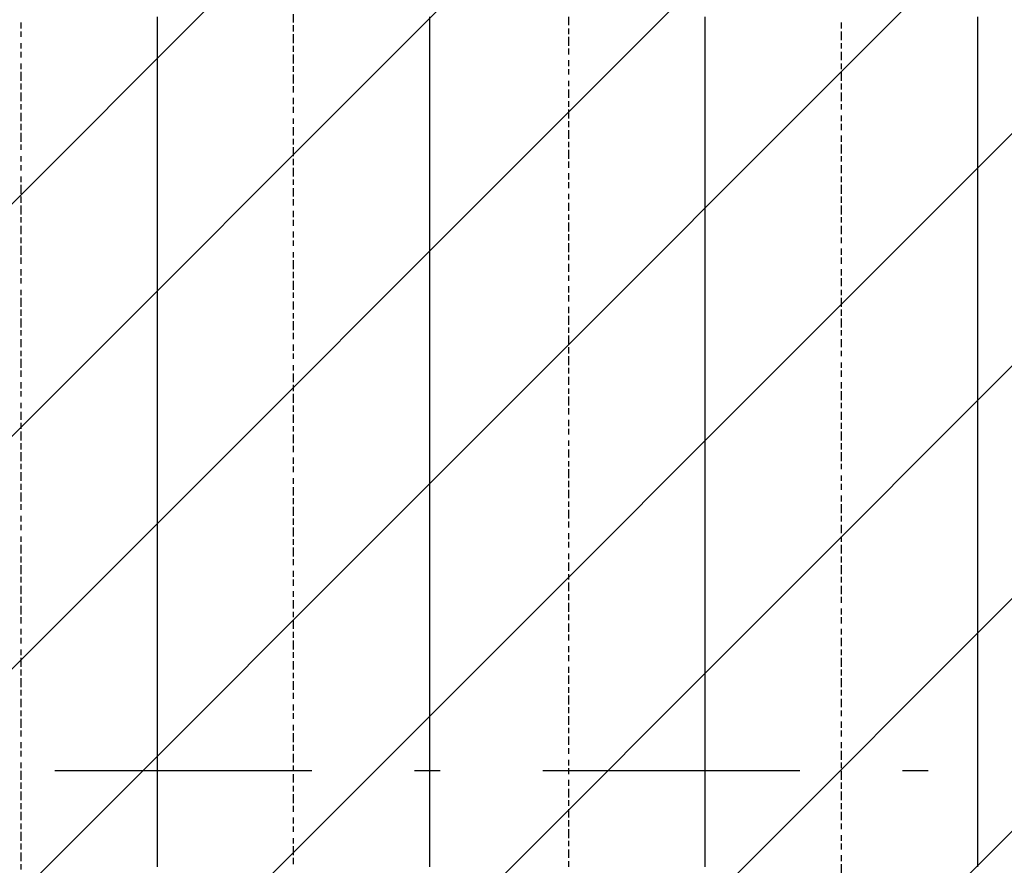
# Model space of a CAD drawing. Extents: x 997 to 109698, y 921 to 94021.
# Tile 588 of 656: x 23635 to 25072, y 52093 to 53327. Entities that reach past the tile are written whole.
import ezdxf

# ---------------------------------------------------------------- set-up
doc = ezdxf.new("R2010")
doc.units = 0
doc.header["$MEASUREMENT"] = 0
doc.layers.add('12', color=7, linetype='CONTINUOUS')
doc.layers.add('28', color=7, linetype='CONTINUOUS')

msp = doc.modelspace()

# ---------------------------------------------------------------- linework, layer by layer
at = {"layer": '12', "color": 5}
for p, q in [((23835.630503, 53318.563401), (23835.630503, 53330.563401)), ((24233.630503, 53318.563401), (24233.630503, 53330.563401)), ((24635.630503, 53318.563401), (24635.630503, 53330.563401)), ((25033.630503, 53318.563401), (25033.630503, 53330.563401)), ((23835.630503, 53309.563401), (23835.630503, 53318.563401)), ((24233.630503, 53309.563401), (24233.630503, 53318.563401)), ((24635.630503, 53309.563401), (24635.630503, 53318.563401)), ((25033.630503, 53309.563401), (25033.630503, 53318.563401)), ((23835.630503, 53301.563401), (23835.630503, 53309.563401)), ((23835.630503, 53288.563401), (23835.630503, 53301.563401)), ((24233.630503, 53301.563401), (24233.630503, 53309.563401)), ((24233.630503, 53288.563401), (24233.630503, 53301.563401)), ((24635.630503, 53296.563401), (24635.630503, 53309.563401)), ((25033.630503, 53296.563401), (25033.630503, 53309.563401)), ((23835.630503, 53279.563401), (23835.630503, 53288.563401)), ((24233.630503, 53279.563401), (24233.630503, 53288.563401)), ((24635.630503, 53288.563401), (24635.630503, 53296.563401)), ((24635.630503, 53279.563401), (24635.630503, 53288.563401)), ((25033.630503, 53288.563401), (25033.630503, 53296.563401)), ((25033.630503, 53279.563401), (25033.630503, 53288.563401)), ((23835.630503, 53267.563401), (23835.630503, 53279.563401)), ((24233.630503, 53267.563401), (24233.630503, 53279.563401)), ((24635.630503, 53267.563401), (24635.630503, 53279.563401)), ((25033.630503, 53267.563401), (25033.630503, 53279.563401)), ((23835.630503, 53258.563401), (23835.630503, 53267.563401)), ((23835.630503, 53250.563401), (23835.630503, 53258.563401)), ((24233.630503, 53258.563401), (24233.630503, 53267.563401)), ((24233.630503, 53250.563401), (24233.630503, 53258.563401)), ((24635.630503, 53258.563401), (24635.630503, 53267.563401)), ((24635.630503, 53250.563401), (24635.630503, 53258.563401)), ((25033.630503, 53258.563401), (25033.630503, 53267.563401)), ((25033.630503, 53250.563401), (25033.630503, 53258.563401)), ((23835.630503, 53237.563401), (23835.630503, 53250.563401)), ((24233.630503, 53237.563401), (24233.630503, 53250.563401)), ((24635.630503, 53237.563401), (24635.630503, 53250.563401)), ((25033.630503, 53237.563401), (25033.630503, 53250.563401)), ((23835.630503, 53229.563401), (23835.630503, 53237.563401)), ((23835.630503, 53220.563401), (23835.630503, 53229.563401)), ((24233.630503, 53229.563401), (24233.630503, 53237.563401)), ((24233.630503, 53220.563401), (24233.630503, 53229.563401)), ((24635.630503, 53229.563401), (24635.630503, 53237.563401)), ((24635.630503, 53220.563401), (24635.630503, 53229.563401)), ((25033.630503, 53229.563401), (25033.630503, 53237.563401)), ((25033.630503, 53220.563401), (25033.630503, 53229.563401)), ((23835.630503, 53207.563401), (23835.630503, 53220.563401)), ((24233.630503, 53207.563401), (24233.630503, 53220.563401)), ((24635.630503, 53207.563401), (24635.630503, 53220.563401)), ((25033.630503, 53207.563401), (25033.630503, 53220.563401)), ((23835.630503, 53199.563401), (23835.630503, 53207.563401)), ((23835.630503, 53190.563401), (23835.630503, 53199.563401)), ((24233.630503, 53199.563401), (24233.630503, 53207.563401)), ((24233.630503, 53190.563401), (24233.630503, 53199.563401)), ((24635.630503, 53199.563401), (24635.630503, 53207.563401)), ((24635.630503, 53190.563401), (24635.630503, 53199.563401)), ((25033.630503, 53199.563401), (25033.630503, 53207.563401)), ((25033.630503, 53186.563401), (25033.630503, 53199.563401)), ((23835.630503, 53178.563401), (23835.630503, 53190.563401)), ((24233.630503, 53178.563401), (24233.630503, 53190.563401)), ((24635.630503, 53178.563401), (24635.630503, 53190.563401)), ((25033.630503, 53178.563401), (25033.630503, 53186.563401)), ((23835.630503, 53169.563401), (23835.630503, 53178.563401)), ((23835.630503, 53161.563401), (23835.630503, 53169.563401)), ((24233.630503, 53169.563401), (24233.630503, 53178.563401)), ((24233.630503, 53157.563401), (24233.630503, 53169.563401)), ((24635.630503, 53169.563401), (24635.630503, 53178.563401)), ((24635.630503, 53157.563401), (24635.630503, 53169.563401)), ((25033.630503, 53169.563401), (25033.630503, 53178.563401)), ((25033.630503, 53157.563401), (25033.630503, 53169.563401)), ((23835.630503, 53148.563401), (23835.630503, 53161.563401)), ((24233.630503, 53148.563401), (24233.630503, 53157.563401)), ((24635.630503, 53148.563401), (24635.630503, 53157.563401)), ((25033.630503, 53148.563401), (25033.630503, 53157.563401)), ((23835.630503, 53140.563401), (23835.630503, 53148.563401)), ((23835.630503, 53127.563401), (23835.630503, 53140.563401)), ((24233.630503, 53140.563401), (24233.630503, 53148.563401)), ((24233.630503, 53127.563401), (24233.630503, 53140.563401)), ((24635.630503, 53140.563401), (24635.630503, 53148.563401)), ((24635.630503, 53127.563401), (24635.630503, 53140.563401)), ((25033.630503, 53140.563401), (25033.630503, 53148.563401)), ((25033.630503, 53127.563401), (25033.630503, 53140.563401)), ((23835.630503, 53119.563401), (23835.630503, 53127.563401)), ((24233.630503, 53119.563401), (24233.630503, 53127.563401)), ((24635.630503, 53119.563401), (24635.630503, 53127.563401)), ((25033.630503, 53119.563401), (25033.630503, 53127.563401)), ((23835.630503, 53110.563401), (23835.630503, 53119.563401)), ((23835.630503, 53097.563401), (23835.630503, 53110.563401)), ((24233.630503, 53110.563401), (24233.630503, 53119.563401)), ((24233.630503, 53097.563401), (24233.630503, 53110.563401)), ((24635.630503, 53110.563401), (24635.630503, 53119.563401)), ((24635.630503, 53097.563401), (24635.630503, 53110.563401)), ((25033.630503, 53110.563401), (25033.630503, 53119.563401)), ((25033.630503, 53097.563401), (25033.630503, 53110.563401)), ((23835.630503, 53089.563401), (23835.630503, 53097.563401)), ((24233.630503, 53089.563401), (24233.630503, 53097.563401)), ((24635.630503, 53089.563401), (24635.630503, 53097.563401)), ((25033.630503, 53089.563401), (25033.630503, 53097.563401)), ((23835.630503, 53080.563401), (23835.630503, 53089.563401)), ((24233.630503, 53080.563401), (24233.630503, 53089.563401)), ((24635.630503, 53080.563401), (24635.630503, 53089.563401)), ((25033.630503, 53076.563401), (25033.630503, 53089.563401)), ((23835.630503, 53068.563401), (23835.630503, 53080.563401)), ((23835.630503, 53059.563401), (23835.630503, 53068.563401)), ((24233.630503, 53068.563401), (24233.630503, 53080.563401)), ((24233.630503, 53059.563401), (24233.630503, 53068.563401)), ((24635.630503, 53068.563401), (24635.630503, 53080.563401)), ((24635.630503, 53059.563401), (24635.630503, 53068.563401)), ((25033.630503, 53068.563401), (25033.630503, 53076.563401)), ((25033.630503, 53059.563401), (25033.630503, 53068.563401)), ((23835.630503, 53051.563401), (23835.630503, 53059.563401)), ((24233.630503, 53047.563401), (24233.630503, 53059.563401)), ((24635.630503, 53047.563401), (24635.630503, 53059.563401)), ((25033.630503, 53047.563401), (25033.630503, 53059.563401)), ((23835.630503, 53038.563401), (23835.630503, 53051.563401)), ((24233.630503, 53038.563401), (24233.630503, 53047.563401)), ((24635.630503, 53038.563401), (24635.630503, 53047.563401)), ((25033.630503, 53038.563401), (25033.630503, 53047.563401)), ((23835.630503, 53030.563401), (23835.630503, 53038.563401)), ((23835.630503, 53017.563401), (23835.630503, 53030.563401)), ((24233.630503, 53030.563401), (24233.630503, 53038.563401)), ((24233.630503, 53017.563401), (24233.630503, 53030.563401)), ((24635.630503, 53030.563401), (24635.630503, 53038.563401)), ((24635.630503, 53017.563401), (24635.630503, 53030.563401)), ((25033.630503, 53030.563401), (25033.630503, 53038.563401)), ((25033.630503, 53017.563401), (25033.630503, 53030.563401)), ((23835.630503, 53008.563401), (23835.630503, 53017.563401)), ((24233.630503, 53008.563401), (24233.630503, 53017.563401)), ((24635.630503, 53008.563401), (24635.630503, 53017.563401)), ((25033.630503, 53008.563401), (25033.630503, 53017.563401)), ((23835.630503, 53000.563401), (23835.630503, 53008.563401)), ((23835.630503, 52987.563401), (23835.630503, 53000.563401)), ((24233.630503, 53000.563401), (24233.630503, 53008.563401)), ((24233.630503, 52987.563401), (24233.630503, 53000.563401)), ((24635.630503, 53000.563401), (24635.630503, 53008.563401)), ((24635.630503, 52987.563401), (24635.630503, 53000.563401)), ((25033.630503, 53000.563401), (25033.630503, 53008.563401)), ((25033.630503, 52987.563401), (25033.630503, 53000.563401)), ((23835.630503, 52979.563401), (23835.630503, 52987.563401)), ((24233.630503, 52979.563401), (24233.630503, 52987.563401)), ((24635.630503, 52979.563401), (24635.630503, 52987.563401)), ((25033.630503, 52979.563401), (25033.630503, 52987.563401)), ((23835.630503, 52970.563401), (23835.630503, 52979.563401)), ((23835.630503, 52958.563401), (23835.630503, 52970.563401)), ((24233.630503, 52970.563401), (24233.630503, 52979.563401)), ((24233.630503, 52958.563401), (24233.630503, 52970.563401)), ((24635.630503, 52970.563401), (24635.630503, 52979.563401)), ((24635.630503, 52958.563401), (24635.630503, 52970.563401)), ((25033.630503, 52970.563401), (25033.630503, 52979.563401)), ((25033.630503, 52958.563401), (25033.630503, 52970.563401)), ((23835.630503, 52949.563401), (23835.630503, 52958.563401)), ((24233.630503, 52949.563401), (24233.630503, 52958.563401)), ((24635.630503, 52949.563401), (24635.630503, 52958.563401)), ((25033.630503, 52949.563401), (25033.630503, 52958.563401)), ((23835.630503, 52941.563401), (23835.630503, 52949.563401)), ((23835.630503, 52928.563401), (23835.630503, 52941.563401)), ((24233.630503, 52937.563401), (24233.630503, 52949.563401)), ((24635.630503, 52937.563401), (24635.630503, 52949.563401)), ((25033.630503, 52937.563401), (25033.630503, 52949.563401)), ((23835.630503, 52920.563401), (23835.630503, 52928.563401)), ((24233.630503, 52928.563401), (24233.630503, 52937.563401)), ((24233.630503, 52920.563401), (24233.630503, 52928.563401)), ((24635.630503, 52928.563401), (24635.630503, 52937.563401)), ((24635.630503, 52920.563401), (24635.630503, 52928.563401)), ((25033.630503, 52928.563401), (25033.630503, 52937.563401)), ((25033.630503, 52920.563401), (25033.630503, 52928.563401)), ((23835.630503, 52907.563401), (23835.630503, 52920.563401)), ((24233.630503, 52907.563401), (24233.630503, 52920.563401)), ((24635.630503, 52907.563401), (24635.630503, 52920.563401)), ((25033.630503, 52907.563401), (25033.630503, 52920.563401)), ((23835.630503, 52898.563401), (23835.630503, 52907.563401)), ((23835.630503, 52890.563401), (23835.630503, 52898.563401)), ((24233.630503, 52898.563401), (24233.630503, 52907.563401)), ((24233.630503, 52890.563401), (24233.630503, 52898.563401)), ((24635.630503, 52898.563401), (24635.630503, 52907.563401)), ((24635.630503, 52890.563401), (24635.630503, 52898.563401)), ((25033.630503, 52898.563401), (25033.630503, 52907.563401)), ((25033.630503, 52890.563401), (25033.630503, 52898.563401)), ((23835.630503, 52877.563401), (23835.630503, 52890.563401)), ((24233.630503, 52877.563401), (24233.630503, 52890.563401)), ((24635.630503, 52877.563401), (24635.630503, 52890.563401)), ((25033.630503, 52877.563401), (25033.630503, 52890.563401)), ((23835.630503, 52869.563401), (23835.630503, 52877.563401)), ((23835.630503, 52860.563401), (23835.630503, 52869.563401)), ((24233.630503, 52869.563401), (24233.630503, 52877.563401)), ((24233.630503, 52860.563401), (24233.630503, 52869.563401)), ((24635.630503, 52869.563401), (24635.630503, 52877.563401)), ((24635.630503, 52860.563401), (24635.630503, 52869.563401)), ((25033.630503, 52869.563401), (25033.630503, 52877.563401)), ((25033.630503, 52860.563401), (25033.630503, 52869.563401)), ((23835.630503, 52848.563401), (23835.630503, 52860.563401)), ((24233.630503, 52848.563401), (24233.630503, 52860.563401)), ((24635.630503, 52848.563401), (24635.630503, 52860.563401)), ((25033.630503, 52848.563401), (25033.630503, 52860.563401)), ((23835.630503, 52839.563401), (23835.630503, 52848.563401)), ((23835.630503, 52831.563401), (23835.630503, 52839.563401)), ((24233.630503, 52839.563401), (24233.630503, 52848.563401)), ((24233.630503, 52831.563401), (24233.630503, 52839.563401)), ((24635.630503, 52839.563401), (24635.630503, 52848.563401)), ((24635.630503, 52826.563401), (24635.630503, 52839.563401)), ((25033.630503, 52839.563401), (25033.630503, 52848.563401)), ((25033.630503, 52826.563401), (25033.630503, 52839.563401)), ((23835.630503, 52818.563401), (23835.630503, 52831.563401)), ((24233.630503, 52818.563401), (24233.630503, 52831.563401)), ((24635.630503, 52818.563401), (24635.630503, 52826.563401)), ((25033.630503, 52818.563401), (25033.630503, 52826.563401)), ((23835.630503, 52810.563401), (23835.630503, 52818.563401)), ((23835.630503, 52797.563401), (23835.630503, 52810.563401)), ((24233.630503, 52810.563401), (24233.630503, 52818.563401)), ((24233.630503, 52797.563401), (24233.630503, 52810.563401)), ((24635.630503, 52810.563401), (24635.630503, 52818.563401)), ((24635.630503, 52797.563401), (24635.630503, 52810.563401)), ((25033.630503, 52810.563401), (25033.630503, 52818.563401)), ((25033.630503, 52797.563401), (25033.630503, 52810.563401)), ((23835.630503, 52788.563401), (23835.630503, 52797.563401)), ((24233.630503, 52788.563401), (24233.630503, 52797.563401)), ((24635.630503, 52788.563401), (24635.630503, 52797.563401)), ((25033.630503, 52788.563401), (25033.630503, 52797.563401)), ((23835.630503, 52780.563401), (23835.630503, 52788.563401)), ((23835.630503, 52767.563401), (23835.630503, 52780.563401)), ((24233.630503, 52780.563401), (24233.630503, 52788.563401)), ((24233.630503, 52767.563401), (24233.630503, 52780.563401)), ((24635.630503, 52780.563401), (24635.630503, 52788.563401)), ((24635.630503, 52767.563401), (24635.630503, 52780.563401)), ((25033.630503, 52780.563401), (25033.630503, 52788.563401)), ((25033.630503, 52767.563401), (25033.630503, 52780.563401)), ((23835.630503, 52759.563401), (23835.630503, 52767.563401)), ((24233.630503, 52759.563401), (24233.630503, 52767.563401)), ((24635.630503, 52759.563401), (24635.630503, 52767.563401)), ((25033.630503, 52759.563401), (25033.630503, 52767.563401)), ((23835.630503, 52750.563401), (23835.630503, 52759.563401)), ((24233.630503, 52750.563401), (24233.630503, 52759.563401)), ((24635.630503, 52750.563401), (24635.630503, 52759.563401)), ((25033.630503, 52750.563401), (25033.630503, 52759.563401)), ((23835.630503, 52738.563401), (23835.630503, 52750.563401)), ((23835.630503, 52729.563401), (23835.630503, 52738.563401)), ((24233.630503, 52738.563401), (24233.630503, 52750.563401)), ((24233.630503, 52729.563401), (24233.630503, 52738.563401)), ((24635.630503, 52738.563401), (24635.630503, 52750.563401)), ((24635.630503, 52729.563401), (24635.630503, 52738.563401)), ((25033.630503, 52738.563401), (25033.630503, 52750.563401)), ((25033.630503, 52729.563401), (25033.630503, 52738.563401)), ((23835.630503, 52721.563401), (23835.630503, 52729.563401)), ((24233.630503, 52721.563401), (24233.630503, 52729.563401)), ((24635.630503, 52716.563401), (24635.630503, 52729.563401)), ((25033.630503, 52716.563401), (25033.630503, 52729.563401)), ((23835.630503, 52708.563401), (23835.630503, 52721.563401)), ((23835.630503, 52699.563401), (23835.630503, 52708.563401)), ((24233.630503, 52708.563401), (24233.630503, 52721.563401)), ((24233.630503, 52699.563401), (24233.630503, 52708.563401)), ((24635.630503, 52708.563401), (24635.630503, 52716.563401)), ((24635.630503, 52699.563401), (24635.630503, 52708.563401)), ((25033.630503, 52708.563401), (25033.630503, 52716.563401)), ((25033.630503, 52699.563401), (25033.630503, 52708.563401)), ((23835.630503, 52687.563401), (23835.630503, 52699.563401)), ((24233.630503, 52687.563401), (24233.630503, 52699.563401)), ((24635.630503, 52687.563401), (24635.630503, 52699.563401)), ((25033.630503, 52687.563401), (25033.630503, 52699.563401)), ((23835.630503, 52678.563401), (23835.630503, 52687.563401)), ((24233.630503, 52678.563401), (24233.630503, 52687.563401)), ((24635.630503, 52678.563401), (24635.630503, 52687.563401)), ((25033.630503, 52678.563401), (25033.630503, 52687.563401)), ((23835.630503, 52670.563401), (23835.630503, 52678.563401)), ((23835.630503, 52657.563401), (23835.630503, 52670.563401)), ((24233.630503, 52670.563401), (24233.630503, 52678.563401)), ((24233.630503, 52657.563401), (24233.630503, 52670.563401)), ((24635.630503, 52670.563401), (24635.630503, 52678.563401)), ((24635.630503, 52657.563401), (24635.630503, 52670.563401)), ((25033.630503, 52670.563401), (25033.630503, 52678.563401)), ((25033.630503, 52657.563401), (25033.630503, 52670.563401)), ((23835.630503, 52649.563401), (23835.630503, 52657.563401)), ((24233.630503, 52649.563401), (24233.630503, 52657.563401)), ((24635.630503, 52649.563401), (24635.630503, 52657.563401)), ((25033.630503, 52649.563401), (25033.630503, 52657.563401)), ((23835.630503, 52640.563401), (23835.630503, 52649.563401)), ((23835.630503, 52628.563401), (23835.630503, 52640.563401)), ((24233.630503, 52640.563401), (24233.630503, 52649.563401)), ((24233.630503, 52628.563401), (24233.630503, 52640.563401)), ((24635.630503, 52640.563401), (24635.630503, 52649.563401)), ((24635.630503, 52628.563401), (24635.630503, 52640.563401)), ((25033.630503, 52640.563401), (25033.630503, 52649.563401)), ((25033.630503, 52628.563401), (25033.630503, 52640.563401)), ((23835.630503, 52619.563401), (23835.630503, 52628.563401)), ((24233.630503, 52619.563401), (24233.630503, 52628.563401)), ((24635.630503, 52619.563401), (24635.630503, 52628.563401)), ((25033.630503, 52619.563401), (25033.630503, 52628.563401)), ((23835.630503, 52611.563401), (23835.630503, 52619.563401)), ((23835.630503, 52598.563401), (23835.630503, 52611.563401)), ((24233.630503, 52611.563401), (24233.630503, 52619.563401)), ((24233.630503, 52598.563401), (24233.630503, 52611.563401)), ((24635.630503, 52611.563401), (24635.630503, 52619.563401)), ((24635.630503, 52598.563401), (24635.630503, 52611.563401)), ((25033.630503, 52606.563401), (25033.630503, 52619.563401)), ((23835.630503, 52589.563401), (23835.630503, 52598.563401)), ((24233.630503, 52589.563401), (24233.630503, 52598.563401)), ((24635.630503, 52589.563401), (24635.630503, 52598.563401)), ((25033.630503, 52598.563401), (25033.630503, 52606.563401)), ((25033.630503, 52589.563401), (25033.630503, 52598.563401)), ((23835.630503, 52577.563401), (23835.630503, 52589.563401)), ((24233.630503, 52577.563401), (24233.630503, 52589.563401)), ((24635.630503, 52577.563401), (24635.630503, 52589.563401)), ((25033.630503, 52577.563401), (25033.630503, 52589.563401)), ((23835.630503, 52568.563401), (23835.630503, 52577.563401)), ((23835.630503, 52560.563401), (23835.630503, 52568.563401)), ((24233.630503, 52568.563401), (24233.630503, 52577.563401)), ((24233.630503, 52560.563401), (24233.630503, 52568.563401)), ((24635.630503, 52568.563401), (24635.630503, 52577.563401)), ((24635.630503, 52560.563401), (24635.630503, 52568.563401)), ((25033.630503, 52568.563401), (25033.630503, 52577.563401)), ((25033.630503, 52560.563401), (25033.630503, 52568.563401)), ((23835.630503, 52547.563401), (23835.630503, 52560.563401)), ((24233.630503, 52547.563401), (24233.630503, 52560.563401)), ((24635.630503, 52547.563401), (24635.630503, 52560.563401)), ((25033.630503, 52547.563401), (25033.630503, 52560.563401)), ((23835.630503, 52539.563401), (23835.630503, 52547.563401)), ((23835.630503, 52530.563401), (23835.630503, 52539.563401)), ((24233.630503, 52539.563401), (24233.630503, 52547.563401)), ((24233.630503, 52530.563401), (24233.630503, 52539.563401)), ((24635.630503, 52539.563401), (24635.630503, 52547.563401)), ((24635.630503, 52530.563401), (24635.630503, 52539.563401)), ((25033.630503, 52539.563401), (25033.630503, 52547.563401)), ((25033.630503, 52530.563401), (25033.630503, 52539.563401)), ((23835.630503, 52517.563401), (23835.630503, 52530.563401)), ((24233.630503, 52517.563401), (24233.630503, 52530.563401)), ((24635.630503, 52517.563401), (24635.630503, 52530.563401)), ((25033.630503, 52517.563401), (25033.630503, 52530.563401)), ((23835.630503, 52509.563401), (23835.630503, 52517.563401)), ((23835.630503, 52500.563401), (23835.630503, 52509.563401)), ((24233.630503, 52509.563401), (24233.630503, 52517.563401)), ((24233.630503, 52500.563401), (24233.630503, 52509.563401)), ((24635.630503, 52509.563401), (24635.630503, 52517.563401)), ((24635.630503, 52500.563401), (24635.630503, 52509.563401)), ((25033.630503, 52509.563401), (25033.630503, 52517.563401)), ((25033.630503, 52496.563401), (25033.630503, 52509.563401)), ((23835.630503, 52488.563401), (23835.630503, 52500.563401)), ((24233.630503, 52488.563401), (24233.630503, 52500.563401)), ((24635.630503, 52488.563401), (24635.630503, 52500.563401)), ((25033.630503, 52488.563401), (25033.630503, 52496.563401)), ((23835.630503, 52479.563401), (23835.630503, 52488.563401)), ((23835.630503, 52471.563401), (23835.630503, 52479.563401)), ((24233.630503, 52479.563401), (24233.630503, 52488.563401)), ((24233.630503, 52467.563401), (24233.630503, 52479.563401)), ((24635.630503, 52479.563401), (24635.630503, 52488.563401)), ((24635.630503, 52467.563401), (24635.630503, 52479.563401)), ((25033.630503, 52479.563401), (25033.630503, 52488.563401)), ((25033.630503, 52467.563401), (25033.630503, 52479.563401)), ((23835.630503, 52458.563401), (23835.630503, 52471.563401)), ((24233.630503, 52458.563401), (24233.630503, 52467.563401)), ((24635.630503, 52458.563401), (24635.630503, 52467.563401)), ((25033.630503, 52458.563401), (25033.630503, 52467.563401)), ((23835.630503, 52450.563401), (23835.630503, 52458.563401)), ((23835.630503, 52437.563401), (23835.630503, 52450.563401)), ((24233.630503, 52450.563401), (24233.630503, 52458.563401)), ((24233.630503, 52437.563401), (24233.630503, 52450.563401)), ((24635.630503, 52450.563401), (24635.630503, 52458.563401)), ((24635.630503, 52437.563401), (24635.630503, 52450.563401)), ((25033.630503, 52450.563401), (25033.630503, 52458.563401)), ((25033.630503, 52437.563401), (25033.630503, 52450.563401)), ((23835.630503, 52429.563401), (23835.630503, 52437.563401)), ((24233.630503, 52429.563401), (24233.630503, 52437.563401)), ((24635.630503, 52429.563401), (24635.630503, 52437.563401)), ((25033.630503, 52429.563401), (25033.630503, 52437.563401)), ((23835.630503, 52420.563401), (23835.630503, 52429.563401)), ((23835.630503, 52407.563401), (23835.630503, 52420.563401)), ((24233.630503, 52420.563401), (24233.630503, 52429.563401)), ((24233.630503, 52407.563401), (24233.630503, 52420.563401)), ((24635.630503, 52420.563401), (24635.630503, 52429.563401)), ((24635.630503, 52407.563401), (24635.630503, 52420.563401)), ((25033.630503, 52420.563401), (25033.630503, 52429.563401)), ((25033.630503, 52407.563401), (25033.630503, 52420.563401)), ((23835.630503, 52399.563401), (23835.630503, 52407.563401)), ((24233.630503, 52399.563401), (24233.630503, 52407.563401)), ((24635.630503, 52399.563401), (24635.630503, 52407.563401)), ((25033.630503, 52399.563401), (25033.630503, 52407.563401)), ((23835.630503, 52390.563401), (23835.630503, 52399.563401)), ((24233.630503, 52390.563401), (24233.630503, 52399.563401)), ((24635.630503, 52390.563401), (24635.630503, 52399.563401)), ((25033.630503, 52390.563401), (25033.630503, 52399.563401)), ((23835.630503, 52378.563401), (23835.630503, 52390.563401)), ((23835.630503, 52369.563401), (23835.630503, 52378.563401)), ((24233.630503, 52378.563401), (24233.630503, 52390.563401)), ((24233.630503, 52369.563401), (24233.630503, 52378.563401)), ((24635.630503, 52378.563401), (24635.630503, 52390.563401)), ((24635.630503, 52369.563401), (24635.630503, 52378.563401)), ((25033.630503, 52378.563401), (25033.630503, 52390.563401)), ((25033.630503, 52369.563401), (25033.630503, 52378.563401)), ((23835.630503, 52361.563401), (23835.630503, 52369.563401)), ((24233.630503, 52357.563401), (24233.630503, 52369.563401)), ((24635.630503, 52357.563401), (24635.630503, 52369.563401)), ((25033.630503, 52357.563401), (25033.630503, 52369.563401)), ((23835.630503, 52348.563401), (23835.630503, 52361.563401)), ((23835.630503, 52340.563401), (23835.630503, 52348.563401)), ((24233.630503, 52348.563401), (24233.630503, 52357.563401)), ((24233.630503, 52340.563401), (24233.630503, 52348.563401)), ((24635.630503, 52348.563401), (24635.630503, 52357.563401)), ((24635.630503, 52340.563401), (24635.630503, 52348.563401)), ((25033.630503, 52348.563401), (25033.630503, 52357.563401)), ((25033.630503, 52340.563401), (25033.630503, 52348.563401)), ((23835.630503, 52327.563401), (23835.630503, 52340.563401)), ((24233.630503, 52327.563401), (24233.630503, 52340.563401)), ((24635.630503, 52327.563401), (24635.630503, 52340.563401)), ((25033.630503, 52327.563401), (25033.630503, 52340.563401)), ((23835.630503, 52318.563401), (23835.630503, 52327.563401)), ((24233.630503, 52318.563401), (24233.630503, 52327.563401)), ((24635.630503, 52318.563401), (24635.630503, 52327.563401)), ((25033.630503, 52318.563401), (25033.630503, 52327.563401)), ((23835.630503, 52310.563401), (23835.630503, 52318.563401)), ((23835.630503, 52297.563401), (23835.630503, 52310.563401)), ((24233.630503, 52310.563401), (24233.630503, 52318.563401)), ((24233.630503, 52297.563401), (24233.630503, 52310.563401)), ((24635.630503, 52310.563401), (24635.630503, 52318.563401)), ((24635.630503, 52297.563401), (24635.630503, 52310.563401)), ((25033.630503, 52310.563401), (25033.630503, 52318.563401)), ((25033.630503, 52297.563401), (25033.630503, 52310.563401)), ((23835.630503, 52289.563401), (23835.630503, 52297.563401)), ((24233.630503, 52289.563401), (24233.630503, 52297.563401)), ((24635.630503, 52289.563401), (24635.630503, 52297.563401)), ((25033.630503, 52289.563401), (25033.630503, 52297.563401)), ((23835.630503, 52280.563401), (23835.630503, 52289.563401)), ((23835.630503, 52268.563401), (23835.630503, 52280.563401)), ((24233.630503, 52280.563401), (24233.630503, 52289.563401)), ((24233.630503, 52268.563401), (24233.630503, 52280.563401)), ((24635.630503, 52280.563401), (24635.630503, 52289.563401)), ((24635.630503, 52268.563401), (24635.630503, 52280.563401)), ((25033.630503, 52280.563401), (25033.630503, 52289.563401)), ((25033.630503, 52268.563401), (25033.630503, 52280.563401)), ((23835.630503, 52259.563401), (23835.630503, 52268.563401)), ((24233.630503, 52259.563401), (24233.630503, 52268.563401)), ((24635.630503, 52259.563401), (24635.630503, 52268.563401)), ((25033.630503, 52259.563401), (25033.630503, 52268.563401)), ((23835.630503, 52251.563401), (23835.630503, 52259.563401)), ((23835.630503, 52238.563401), (23835.630503, 52251.563401)), ((24233.630503, 52251.563401), (24233.630503, 52259.563401)), ((24233.630503, 52238.563401), (24233.630503, 52251.563401)), ((24635.630503, 52246.563401), (24635.630503, 52259.563401)), ((25033.630503, 52246.563401), (25033.630503, 52259.563401)), ((23835.630503, 52230.563401), (23835.630503, 52238.563401)), ((24233.630503, 52230.563401), (24233.630503, 52238.563401)), ((24635.630503, 52238.563401), (24635.630503, 52246.563401)), ((24635.630503, 52230.563401), (24635.630503, 52238.563401)), ((25033.630503, 52238.563401), (25033.630503, 52246.563401)), ((25033.630503, 52230.563401), (25033.630503, 52238.563401)), ((23835.630503, 52217.563401), (23835.630503, 52230.563401)), ((24233.630503, 52217.563401), (24233.630503, 52230.563401)), ((24635.630503, 52217.563401), (24635.630503, 52230.563401)), ((25033.630503, 52217.563401), (25033.630503, 52230.563401)), ((23835.630503, 52208.563401), (23835.630503, 52217.563401)), ((23835.630503, 52200.563401), (23835.630503, 52208.563401)), ((24233.630503, 52208.563401), (24233.630503, 52217.563401)), ((24233.630503, 52200.563401), (24233.630503, 52208.563401)), ((24635.630503, 52208.563401), (24635.630503, 52217.563401)), ((24635.630503, 52200.563401), (24635.630503, 52208.563401)), ((25033.630503, 52208.563401), (25033.630503, 52217.563401)), ((25033.630503, 52200.563401), (25033.630503, 52208.563401)), ((23835.630503, 52187.563401), (23835.630503, 52200.563401)), ((24233.630503, 52187.563401), (24233.630503, 52200.563401)), ((24635.630503, 52187.563401), (24635.630503, 52200.563401)), ((25033.630503, 52187.563401), (25033.630503, 52200.563401)), ((23835.630503, 52179.563401), (23835.630503, 52187.563401)), ((23835.630503, 52170.563401), (23835.630503, 52179.563401)), ((24233.630503, 52179.563401), (24233.630503, 52187.563401)), ((24233.630503, 52170.563401), (24233.630503, 52179.563401)), ((24635.630503, 52179.563401), (24635.630503, 52187.563401)), ((24635.630503, 52170.563401), (24635.630503, 52179.563401)), ((25033.630503, 52179.563401), (25033.630503, 52187.563401)), ((25033.630503, 52170.563401), (25033.630503, 52179.563401)), ((23835.630503, 52158.563401), (23835.630503, 52170.563401)), ((24233.630503, 52158.563401), (24233.630503, 52170.563401)), ((24635.630503, 52158.563401), (24635.630503, 52170.563401)), ((25033.630503, 52158.563401), (25033.630503, 52170.563401)), ((23835.630503, 52149.563401), (23835.630503, 52158.563401)), ((23835.630503, 52141.563401), (23835.630503, 52149.563401)), ((24233.630503, 52149.563401), (24233.630503, 52158.563401)), ((24233.630503, 52141.563401), (24233.630503, 52149.563401)), ((24635.630503, 52149.563401), (24635.630503, 52158.563401)), ((24635.630503, 52136.563401), (24635.630503, 52149.563401)), ((25033.630503, 52149.563401), (25033.630503, 52158.563401)), ((25033.630503, 52136.563401), (25033.630503, 52149.563401)), ((23835.630503, 52128.563401), (23835.630503, 52141.563401)), ((24233.630503, 52128.563401), (24233.630503, 52141.563401)), ((24635.630503, 52128.563401), (24635.630503, 52136.563401)), ((25033.630503, 52128.563401), (25033.630503, 52136.563401)), ((23835.630503, 52120.563401), (23835.630503, 52128.563401)), ((23835.630503, 52107.563401), (23835.630503, 52120.563401)), ((24233.630503, 52120.563401), (24233.630503, 52128.563401)), ((24233.630503, 52107.563401), (24233.630503, 52120.563401)), ((24635.630503, 52120.563401), (24635.630503, 52128.563401)), ((24635.630503, 52107.563401), (24635.630503, 52120.563401)), ((25033.630503, 52120.563401), (25033.630503, 52128.563401)), ((25033.630503, 52107.563401), (25033.630503, 52120.563401)), ((23835.630503, 52098.563401), (23835.630503, 52107.563401)), ((24233.630503, 52098.563401), (24233.630503, 52107.563401)), ((24635.630503, 52098.563401), (24635.630503, 52107.563401)), ((25033.630503, 52098.563401), (25033.630503, 52107.563401)), ((23835.630503, 52090.563401), (23835.630503, 52098.563401)), ((24233.630503, 52090.563401), (24233.630503, 52098.563401)), ((24635.630503, 52090.563401), (24635.630503, 52098.563401)), ((25033.630503, 52090.563401), (25033.630503, 52098.563401))]:
    msp.add_line(p, q, dxfattribs=at)
at = {"layer": '12', "color": 1}
for p, q in [((24034.630503, 53322.563401), (24034.630503, 53334.563401)), ((24436.630503, 53318.563401), (24436.630503, 53330.563401)), ((23636.630503, 53313.563401), (23636.630503, 53322.563401)), ((24034.630503, 53309.563401), (24034.630503, 53318.563401)), ((24436.630503, 53305.563401), (24436.630503, 53313.563401)), ((24834.630503, 53313.563401), (24834.630503, 53322.563401)), ((23636.630503, 53301.563401), (23636.630503, 53309.563401)), ((24034.630503, 53292.563401), (24034.630503, 53305.563401)), ((24436.630503, 53288.563401), (24436.630503, 53301.563401)), ((24834.630503, 53296.563401), (24834.630503, 53309.563401)), ((23636.630503, 53284.563401), (23636.630503, 53292.563401)), ((24034.630503, 53279.563401), (24034.630503, 53288.563401)), ((24436.630503, 53275.563401), (24436.630503, 53284.563401)), ((24834.630503, 53284.563401), (24834.630503, 53292.563401)), ((23636.630503, 53271.563401), (23636.630503, 53279.563401)), ((24034.630503, 53262.563401), (24034.630503, 53275.563401)), ((24834.630503, 53267.563401), (24834.630503, 53279.563401)), ((23636.630503, 53254.563401), (23636.630503, 53262.563401)), ((24034.630503, 53250.563401), (24034.630503, 53258.563401)), ((24436.630503, 53258.563401), (24436.630503, 53267.563401)), ((24436.630503, 53246.563401), (24436.630503, 53254.563401)), ((24834.630503, 53254.563401), (24834.630503, 53262.563401)), ((23636.630503, 53237.563401), (23636.630503, 53250.563401)), ((24034.630503, 53233.563401), (24034.630503, 53246.563401)), ((24834.630503, 53237.563401), (24834.630503, 53250.563401)), ((23636.630503, 53224.563401), (23636.630503, 53233.563401)), ((24034.630503, 53220.563401), (24034.630503, 53229.563401)), ((24436.630503, 53229.563401), (24436.630503, 53237.563401)), ((24834.630503, 53224.563401), (24834.630503, 53233.563401)), ((23636.630503, 53207.563401), (23636.630503, 53220.563401)), ((24034.630503, 53203.563401), (24034.630503, 53212.563401)), ((24436.630503, 53212.563401), (24436.630503, 53224.563401)), ((24834.630503, 53207.563401), (24834.630503, 53220.563401)), ((23636.630503, 53195.563401), (23636.630503, 53203.563401)), ((24034.630503, 53190.563401), (24034.630503, 53199.563401)), ((24436.630503, 53199.563401), (24436.630503, 53207.563401)), ((24834.630503, 53195.563401), (24834.630503, 53203.563401)), ((23636.630503, 53178.563401), (23636.630503, 53190.563401)), ((24034.630503, 53174.563401), (24034.630503, 53182.563401)), ((24436.630503, 53182.563401), (24436.630503, 53195.563401)), ((24834.630503, 53178.563401), (24834.630503, 53186.563401)), ((23636.630503, 53165.563401), (23636.630503, 53174.563401)), ((24034.630503, 53157.563401), (24034.630503, 53169.563401)), ((24436.630503, 53169.563401), (24436.630503, 53178.563401)), ((24834.630503, 53165.563401), (24834.630503, 53174.563401)), ((23636.630503, 53148.563401), (23636.630503, 53161.563401)), ((24436.630503, 53152.563401), (24436.630503, 53165.563401)), ((24834.630503, 53148.563401), (24834.630503, 53157.563401)), ((23636.630503, 53136.563401), (23636.630503, 53144.563401)), ((24034.630503, 53144.563401), (24034.630503, 53152.563401)), ((24034.630503, 53127.563401), (24034.630503, 53140.563401)), ((24436.630503, 53140.563401), (24436.630503, 53148.563401)), ((24834.630503, 53131.563401), (24834.630503, 53144.563401)), ((23636.630503, 53119.563401), (23636.630503, 53127.563401)), ((24436.630503, 53123.563401), (24436.630503, 53136.563401)), ((24834.630503, 53119.563401), (24834.630503, 53127.563401)), ((23636.630503, 53106.563401), (23636.630503, 53114.563401)), ((24034.630503, 53114.563401), (24034.630503, 53123.563401)), ((24034.630503, 53097.563401), (24034.630503, 53110.563401)), ((24436.630503, 53110.563401), (24436.630503, 53119.563401)), ((24834.630503, 53102.563401), (24834.630503, 53114.563401)), ((23636.630503, 53089.563401), (23636.630503, 53097.563401)), ((24436.630503, 53093.563401), (24436.630503, 53102.563401)), ((24834.630503, 53089.563401), (24834.630503, 53097.563401)), ((23636.630503, 53072.563401), (23636.630503, 53085.563401)), ((24034.630503, 53085.563401), (24034.630503, 53093.563401)), ((24436.630503, 53080.563401), (24436.630503, 53089.563401)), ((24834.630503, 53072.563401), (24834.630503, 53085.563401)), ((23636.630503, 53059.563401), (23636.630503, 53068.563401)), ((24034.630503, 53068.563401), (24034.630503, 53080.563401)), ((24436.630503, 53064.563401), (24436.630503, 53072.563401)), ((24834.630503, 53059.563401), (24834.630503, 53068.563401)), ((23636.630503, 53042.563401), (23636.630503, 53055.563401)), ((24034.630503, 53055.563401), (24034.630503, 53064.563401)), ((24436.630503, 53047.563401), (24436.630503, 53059.563401)), ((24834.630503, 53042.563401), (24834.630503, 53055.563401)), ((24034.630503, 53038.563401), (24034.630503, 53047.563401)), ((24436.630503, 53034.563401), (24436.630503, 53042.563401)), ((23636.630503, 53030.563401), (23636.630503, 53038.563401)), ((23636.630503, 53013.563401), (23636.630503, 53025.563401)), ((24034.630503, 53025.563401), (24034.630503, 53034.563401)), ((24436.630503, 53017.563401), (24436.630503, 53030.563401)), ((24834.630503, 53030.563401), (24834.630503, 53038.563401)), ((24834.630503, 53013.563401), (24834.630503, 53025.563401)), ((24034.630503, 53008.563401), (24034.630503, 53017.563401)), ((24436.630503, 53004.563401), (24436.630503, 53013.563401)), ((23636.630503, 53000.563401), (23636.630503, 53008.563401)), ((23636.630503, 52983.563401), (23636.630503, 52996.563401)), ((24034.630503, 52996.563401), (24034.630503, 53004.563401)), ((24436.630503, 52987.563401), (24436.630503, 53000.563401)), ((24834.630503, 53000.563401), (24834.630503, 53008.563401)), ((24034.630503, 52979.563401), (24034.630503, 52987.563401)), ((24436.630503, 52975.563401), (24436.630503, 52983.563401)), ((24834.630503, 52983.563401), (24834.630503, 52992.563401)), ((23636.630503, 52970.563401), (23636.630503, 52979.563401)), ((24034.630503, 52962.563401), (24034.630503, 52975.563401)), ((24436.630503, 52958.563401), (24436.630503, 52970.563401)), ((24834.630503, 52970.563401), (24834.630503, 52979.563401)), ((23636.630503, 52953.563401), (23636.630503, 52962.563401)), ((24034.630503, 52949.563401), (24034.630503, 52958.563401)), ((24436.630503, 52945.563401), (24436.630503, 52953.563401)), ((24834.630503, 52953.563401), (24834.630503, 52962.563401)), ((23636.630503, 52941.563401), (23636.630503, 52949.563401)), ((24034.630503, 52932.563401), (24034.630503, 52945.563401)), ((24834.630503, 52937.563401), (24834.630503, 52949.563401)), ((23636.630503, 52924.563401), (23636.630503, 52932.563401)), ((24034.630503, 52920.563401), (24034.630503, 52928.563401)), ((24436.630503, 52928.563401), (24436.630503, 52937.563401)), ((24436.630503, 52915.563401), (24436.630503, 52924.563401)), ((24834.630503, 52924.563401), (24834.630503, 52932.563401)), ((23636.630503, 52907.563401), (23636.630503, 52920.563401)), ((24034.630503, 52903.563401), (24034.630503, 52915.563401)), ((24834.630503, 52907.563401), (24834.630503, 52920.563401)), ((23636.630503, 52894.563401), (23636.630503, 52903.563401)), ((24034.630503, 52890.563401), (24034.630503, 52898.563401)), ((24436.630503, 52898.563401), (24436.630503, 52907.563401)), ((24834.630503, 52894.563401), (24834.630503, 52903.563401)), ((23636.630503, 52877.563401), (23636.630503, 52890.563401)), ((24034.630503, 52873.563401), (24034.630503, 52886.563401)), ((24436.630503, 52881.563401), (24436.630503, 52894.563401)), ((24834.630503, 52877.563401), (24834.630503, 52890.563401)), ((23636.630503, 52865.563401), (23636.630503, 52873.563401)), ((24034.630503, 52860.563401), (24034.630503, 52869.563401)), ((24436.630503, 52869.563401), (24436.630503, 52877.563401)), ((24834.630503, 52865.563401), (24834.630503, 52873.563401)), ((23636.630503, 52848.563401), (23636.630503, 52860.563401)), ((24034.630503, 52843.563401), (24034.630503, 52852.563401)), ((24436.630503, 52852.563401), (24436.630503, 52865.563401)), ((24834.630503, 52848.563401), (24834.630503, 52860.563401)), ((23636.630503, 52835.563401), (23636.630503, 52843.563401)), ((24034.630503, 52831.563401), (24034.630503, 52839.563401)), ((24436.630503, 52839.563401), (24436.630503, 52848.563401)), ((24834.630503, 52835.563401), (24834.630503, 52843.563401)), ((23636.630503, 52818.563401), (23636.630503, 52831.563401)), ((24436.630503, 52822.563401), (24436.630503, 52835.563401)), ((24834.630503, 52818.563401), (24834.630503, 52826.563401)), ((23636.630503, 52805.563401), (23636.630503, 52814.563401)), ((24034.630503, 52814.563401), (24034.630503, 52822.563401)), ((24034.630503, 52797.563401), (24034.630503, 52810.563401)), ((24436.630503, 52810.563401), (24436.630503, 52818.563401)), ((24834.630503, 52805.563401), (24834.630503, 52814.563401)), ((23636.630503, 52788.563401), (23636.630503, 52797.563401)), ((24436.630503, 52793.563401), (24436.630503, 52805.563401)), ((24834.630503, 52788.563401), (24834.630503, 52797.563401)), ((23636.630503, 52776.563401), (23636.630503, 52784.563401)), ((24034.630503, 52784.563401), (24034.630503, 52793.563401)), ((24034.630503, 52767.563401), (24034.630503, 52780.563401)), ((24436.630503, 52780.563401), (24436.630503, 52788.563401)), ((24834.630503, 52771.563401), (24834.630503, 52784.563401)), ((23636.630503, 52759.563401), (23636.630503, 52767.563401)), ((24436.630503, 52763.563401), (24436.630503, 52776.563401)), ((24834.630503, 52759.563401), (24834.630503, 52767.563401)), ((23636.630503, 52742.563401), (23636.630503, 52754.563401)), ((24034.630503, 52754.563401), (24034.630503, 52763.563401)), ((24436.630503, 52750.563401), (24436.630503, 52759.563401)), ((24834.630503, 52742.563401), (24834.630503, 52754.563401)), ((23636.630503, 52729.563401), (23636.630503, 52738.563401)), ((24034.630503, 52738.563401), (24034.630503, 52750.563401)), ((24436.630503, 52733.563401), (24436.630503, 52742.563401)), ((24834.630503, 52729.563401), (24834.630503, 52738.563401)), ((23636.630503, 52712.563401), (23636.630503, 52725.563401)), ((24034.630503, 52725.563401), (24034.630503, 52733.563401)), ((24436.630503, 52721.563401), (24436.630503, 52729.563401)), ((24834.630503, 52712.563401), (24834.630503, 52725.563401)), ((23636.630503, 52699.563401), (23636.630503, 52708.563401)), ((24034.630503, 52708.563401), (24034.630503, 52721.563401)), ((24436.630503, 52704.563401), (24436.630503, 52712.563401)), ((24834.630503, 52699.563401), (24834.630503, 52708.563401)), ((23636.630503, 52682.563401), (23636.630503, 52695.563401)), ((24034.630503, 52695.563401), (24034.630503, 52704.563401)), ((24436.630503, 52687.563401), (24436.630503, 52699.563401)), ((24834.630503, 52682.563401), (24834.630503, 52695.563401)), ((24034.630503, 52678.563401), (24034.630503, 52687.563401)), ((24436.630503, 52674.563401), (24436.630503, 52682.563401)), ((23636.630503, 52670.563401), (23636.630503, 52678.563401)), ((23636.630503, 52653.563401), (23636.630503, 52666.563401)), ((24034.630503, 52666.563401), (24034.630503, 52674.563401)), ((24436.630503, 52657.563401), (24436.630503, 52670.563401)), ((24834.630503, 52670.563401), (24834.630503, 52678.563401)), ((24034.630503, 52649.563401), (24034.630503, 52657.563401)), ((24436.630503, 52644.563401), (24436.630503, 52653.563401)), ((24834.630503, 52653.563401), (24834.630503, 52661.563401)), ((23636.630503, 52640.563401), (23636.630503, 52649.563401)), ((23636.630503, 52623.563401), (23636.630503, 52636.563401)), ((24034.630503, 52632.563401), (24034.630503, 52644.563401)), ((24436.630503, 52628.563401), (24436.630503, 52640.563401)), ((24834.630503, 52640.563401), (24834.630503, 52649.563401)), ((24034.630503, 52619.563401), (24034.630503, 52628.563401)), ((24436.630503, 52615.563401), (24436.630503, 52623.563401)), ((24834.630503, 52623.563401), (24834.630503, 52632.563401)), ((23636.630503, 52611.563401), (23636.630503, 52619.563401)), ((24034.630503, 52602.563401), (24034.630503, 52615.563401)), ((24436.630503, 52598.563401), (24436.630503, 52611.563401)), ((24834.630503, 52606.563401), (24834.630503, 52619.563401)), ((23636.630503, 52594.563401), (23636.630503, 52602.563401)), ((24034.630503, 52589.563401), (24034.630503, 52598.563401)), ((24436.630503, 52585.563401), (24436.630503, 52594.563401)), ((24834.630503, 52594.563401), (24834.630503, 52602.563401)), ((23636.630503, 52581.563401), (23636.630503, 52589.563401)), ((24034.630503, 52572.563401), (24034.630503, 52585.563401)), ((24834.630503, 52577.563401), (24834.630503, 52589.563401)), ((23636.630503, 52564.563401), (23636.630503, 52572.563401)), ((24034.630503, 52560.563401), (24034.630503, 52568.563401)), ((24436.630503, 52568.563401), (24436.630503, 52577.563401)), ((24436.630503, 52556.563401), (24436.630503, 52564.563401)), ((24834.630503, 52564.563401), (24834.630503, 52572.563401)), ((23636.630503, 52547.563401), (23636.630503, 52560.563401)), ((24034.630503, 52543.563401), (24034.630503, 52556.563401)), ((24834.630503, 52547.563401), (24834.630503, 52560.563401)), ((23636.630503, 52534.563401), (23636.630503, 52543.563401)), ((24034.630503, 52530.563401), (24034.630503, 52539.563401)), ((24436.630503, 52539.563401), (24436.630503, 52547.563401)), ((24834.630503, 52534.563401), (24834.630503, 52543.563401)), ((23636.630503, 52517.563401), (23636.630503, 52530.563401)), ((24034.630503, 52513.563401), (24034.630503, 52522.563401)), ((24436.630503, 52522.563401), (24436.630503, 52534.563401)), ((24834.630503, 52517.563401), (24834.630503, 52530.563401)), ((23636.630503, 52505.563401), (23636.630503, 52513.563401)), ((24034.630503, 52500.563401), (24034.630503, 52509.563401)), ((24436.630503, 52509.563401), (24436.630503, 52517.563401)), ((24834.630503, 52505.563401), (24834.630503, 52513.563401)), ((23636.630503, 52488.563401), (23636.630503, 52500.563401)), ((24034.630503, 52484.563401), (24034.630503, 52492.563401)), ((24436.630503, 52492.563401), (24436.630503, 52505.563401)), ((24834.630503, 52488.563401), (24834.630503, 52500.563401)), ((23636.630503, 52475.563401), (23636.630503, 52484.563401)), ((24034.630503, 52467.563401), (24034.630503, 52479.563401)), ((24436.630503, 52479.563401), (24436.630503, 52488.563401)), ((24834.630503, 52475.563401), (24834.630503, 52484.563401)), ((23636.630503, 52458.563401), (23636.630503, 52471.563401)), ((24436.630503, 52462.563401), (24436.630503, 52475.563401)), ((24834.630503, 52458.563401), (24834.630503, 52467.563401)), ((23636.630503, 52445.563401), (23636.630503, 52454.563401)), ((24034.630503, 52454.563401), (24034.630503, 52462.563401)), ((24034.630503, 52437.563401), (24034.630503, 52450.563401)), ((24436.630503, 52450.563401), (24436.630503, 52458.563401)), ((24834.630503, 52445.563401), (24834.630503, 52454.563401)), ((23636.630503, 52429.563401), (23636.630503, 52437.563401)), ((24436.630503, 52433.563401), (24436.630503, 52445.563401)), ((24834.630503, 52429.563401), (24834.630503, 52437.563401)), ((23636.630503, 52416.563401), (23636.630503, 52424.563401)), ((24034.630503, 52424.563401), (24034.630503, 52433.563401)), ((24034.630503, 52407.563401), (24034.630503, 52420.563401)), ((24436.630503, 52420.563401), (24436.630503, 52429.563401)), ((24834.630503, 52412.563401), (24834.630503, 52424.563401)), ((23636.630503, 52399.563401), (23636.630503, 52407.563401)), ((24436.630503, 52403.563401), (24436.630503, 52412.563401)), ((24834.630503, 52399.563401), (24834.630503, 52407.563401)), ((23636.630503, 52382.563401), (23636.630503, 52395.563401)), ((24034.630503, 52395.563401), (24034.630503, 52403.563401)), ((24436.630503, 52390.563401), (24436.630503, 52399.563401)), ((24834.630503, 52382.563401), (24834.630503, 52395.563401)), ((23636.630503, 52369.563401), (23636.630503, 52378.563401)), ((24034.630503, 52378.563401), (24034.630503, 52390.563401)), ((24436.630503, 52373.563401), (24436.630503, 52382.563401)), ((24834.630503, 52369.563401), (24834.630503, 52378.563401)), ((23636.630503, 52352.563401), (23636.630503, 52365.563401)), ((24034.630503, 52365.563401), (24034.630503, 52373.563401)), ((24436.630503, 52357.563401), (24436.630503, 52369.563401)), ((24834.630503, 52352.563401), (24834.630503, 52365.563401)), ((23636.630503, 52340.563401), (23636.630503, 52348.563401)), ((24034.630503, 52348.563401), (24034.630503, 52361.563401)), ((24436.630503, 52344.563401), (24436.630503, 52352.563401)), ((24834.630503, 52340.563401), (24834.630503, 52348.563401)), ((23636.630503, 52323.563401), (23636.630503, 52335.563401)), ((24034.630503, 52335.563401), (24034.630503, 52344.563401)), ((24436.630503, 52327.563401), (24436.630503, 52340.563401)), ((24834.630503, 52323.563401), (24834.630503, 52335.563401)), ((24034.630503, 52318.563401), (24034.630503, 52327.563401)), ((24436.630503, 52314.563401), (24436.630503, 52323.563401)), ((23636.630503, 52310.563401), (23636.630503, 52318.563401)), ((23636.630503, 52293.563401), (23636.630503, 52306.563401)), ((24034.630503, 52306.563401), (24034.630503, 52314.563401)), ((24436.630503, 52297.563401), (24436.630503, 52310.563401)), ((24834.630503, 52310.563401), (24834.630503, 52318.563401)), ((24034.630503, 52289.563401), (24034.630503, 52297.563401)), ((24436.630503, 52285.563401), (24436.630503, 52293.563401)), ((24834.630503, 52293.563401), (24834.630503, 52302.563401)), ((23636.630503, 52280.563401), (23636.630503, 52289.563401)), ((24034.630503, 52272.563401), (24034.630503, 52285.563401)), ((24436.630503, 52268.563401), (24436.630503, 52280.563401)), ((24834.630503, 52280.563401), (24834.630503, 52289.563401)), ((23636.630503, 52263.563401), (23636.630503, 52272.563401)), ((24034.630503, 52259.563401), (24034.630503, 52268.563401)), ((24436.630503, 52255.563401), (24436.630503, 52263.563401)), ((24834.630503, 52263.563401), (24834.630503, 52272.563401)), ((23636.630503, 52251.563401), (23636.630503, 52259.563401)), ((24034.630503, 52242.563401), (24034.630503, 52255.563401)), ((24834.630503, 52246.563401), (24834.630503, 52259.563401)), ((23636.630503, 52234.563401), (23636.630503, 52242.563401)), ((24034.630503, 52230.563401), (24034.630503, 52238.563401)), ((24436.630503, 52238.563401), (24436.630503, 52246.563401)), ((24436.630503, 52225.563401), (24436.630503, 52234.563401)), ((24834.630503, 52234.563401), (24834.630503, 52242.563401)), ((23636.630503, 52217.563401), (23636.630503, 52230.563401)), ((24034.630503, 52213.563401), (24034.630503, 52225.563401)), ((24834.630503, 52217.563401), (24834.630503, 52230.563401)), ((23636.630503, 52204.563401), (23636.630503, 52213.563401)), ((24034.630503, 52200.563401), (24034.630503, 52208.563401)), ((24436.630503, 52208.563401), (24436.630503, 52217.563401)), ((24834.630503, 52204.563401), (24834.630503, 52213.563401)), ((23636.630503, 52187.563401), (23636.630503, 52200.563401)), ((24034.630503, 52183.563401), (24034.630503, 52196.563401)), ((24436.630503, 52191.563401), (24436.630503, 52204.563401)), ((24834.630503, 52187.563401), (24834.630503, 52200.563401)), ((23636.630503, 52174.563401), (23636.630503, 52183.563401)), ((24034.630503, 52170.563401), (24034.630503, 52179.563401)), ((24436.630503, 52179.563401), (24436.630503, 52187.563401)), ((24834.630503, 52174.563401), (24834.630503, 52183.563401)), ((23636.630503, 52158.563401), (23636.630503, 52170.563401)), ((24034.630503, 52153.563401), (24034.630503, 52162.563401)), ((24436.630503, 52162.563401), (24436.630503, 52174.563401)), ((24834.630503, 52158.563401), (24834.630503, 52170.563401)), ((23636.630503, 52145.563401), (23636.630503, 52153.563401)), ((24034.630503, 52141.563401), (24034.630503, 52149.563401)), ((24436.630503, 52149.563401), (24436.630503, 52158.563401)), ((24834.630503, 52145.563401), (24834.630503, 52153.563401)), ((23636.630503, 52128.563401), (23636.630503, 52141.563401)), ((24436.630503, 52132.563401), (24436.630503, 52145.563401)), ((24834.630503, 52128.563401), (24834.630503, 52136.563401)), ((23636.630503, 52115.563401), (23636.630503, 52124.563401)), ((24034.630503, 52124.563401), (24034.630503, 52132.563401)), ((24034.630503, 52107.563401), (24034.630503, 52120.563401)), ((24436.630503, 52120.563401), (24436.630503, 52128.563401)), ((24834.630503, 52115.563401), (24834.630503, 52124.563401)), ((23636.630503, 52098.563401), (23636.630503, 52111.563401)), ((24436.630503, 52103.563401), (24436.630503, 52115.563401)), ((24834.630503, 52098.563401), (24834.630503, 52107.563401)), ((23636.630503, 52086.563401), (23636.630503, 52094.563401)), ((24034.630503, 52094.563401), (24034.630503, 52103.563401)), ((24436.630503, 52090.563401), (24436.630503, 52098.563401)), ((24834.630503, 52081.563401), (24834.630503, 52094.563401))]:
    msp.add_line(p, q, dxfattribs=at)
at = {"layer": '28', "color": 2}
for p, q in [((13985.91704, 43420.658275), (29251.214003, 58685.955237)), ((14325.328295, 43420.658275), (29590.625258, 58685.955237)), ((14664.73955, 43420.658275), (29930.036513, 58685.955237)), ((14872.636205, 43289.143675), (30269.447768, 58685.955237)), ((14872.636205, 42949.73242), (30608.859023, 58685.955237)), ((14872.636205, 42610.321165), (30948.270278, 58685.955237)), ((14872.636205, 42270.90991), (31287.681533, 58685.955237)), ((14872.636205, 41931.498655), (31627.092788, 58685.955237))]:
    msp.add_line(p, q, dxfattribs=at)
at = {"layer": '28', "color": 4}
for p, q in [((24061.130503, 52230.563401), (23686.130503, 52230.563401)), ((24773.630503, 52230.563401), (24398.630503, 52230.563401))]:
    msp.add_line(p, q, dxfattribs=at)
at = {"layer": '28', "color": 4, "linetype": 'Continuous'}
for p, q in [((24248.630503, 52230.563401), (24211.130503, 52230.563401)), ((24961.130503, 52230.563401), (24923.630503, 52230.563401))]:
    msp.add_line(p, q, dxfattribs=at)

doc.saveas('drawing.dxf')
